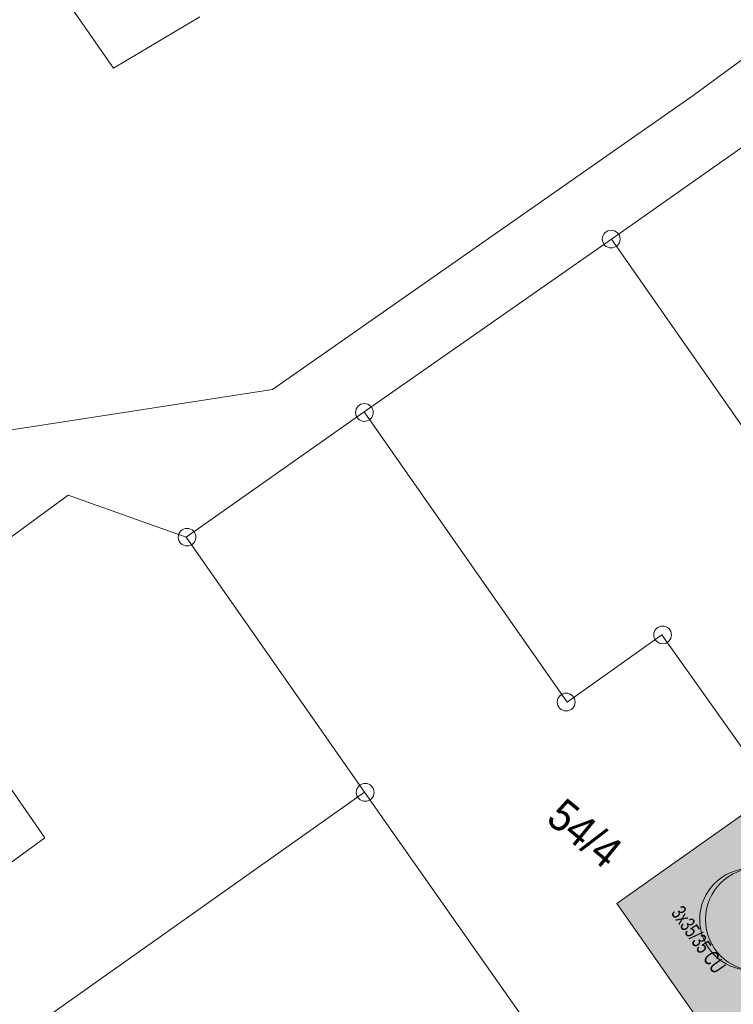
# Model space of a CAD drawing. Header units: metres. Extents: x -740 to 758, y -633 to 854.
# Tile 725 of 1056: x 242 to 267, y -113 to -78. Entities that reach past the tile are written whole.
import ezdxf

# ---------------------------------------------------------------- set-up
doc = ezdxf.new("R2010")
doc.units = ezdxf.units.M
doc.header["$MEASUREMENT"] = 0
for name, color, linetype in [('Gas.LOVION', 7, 'Continuous'), ('Grundkarte.LOVION', 7, 'Continuous'), ('Grundkarte_Text.LOVION', 7, 'Continuous'), ('Strom.LOVION', 7, 'Continuous'), ('Wasser.LOVION', 7, 'Continuous')]:
    doc.layers.add(name, color=color, linetype=linetype)
doc.styles.add('ERSTELLTER_STIL_1', font='arial.ttf')

msp = doc.modelspace()

# ---------------------------------------------------------------- hatches: boundary and pattern name
at = {"layer": 'Grundkarte.LOVION', "linetype": 'Continuous', "lineweight": 18}
msp.add_hatch(color=9, dxfattribs=at).paths.add_polyline_path([(268.674, -105.098), (263.145, -109.008), (267.851, -115.73), (273.354, -111.852)])

# ---------------------------------------------------------------- linework, layer by layer
at = {"layer": 'Gas.LOVION', "color": 5, "linetype": 'Continuous', "lineweight": 18}
msp.add_circle((267.853, -109.57), 1.791, dxfattribs=at)
at = {"layer": 'Grundkarte.LOVION', "color": 8, "linetype": 'Continuous', "lineweight": 18}
msp.add_lwpolyline([(359.896, -58.377), (353.981, -62.562), (352.682, -63.487), (351.462, -64.315), (347.993, -59.364), (344.223, -54.058), (332.234, -36.935), (327.034, -40.576), (318.43, -46.59), (309.858, -52.63), (304.605, -56.335), (299.431, -59.944), (290.747, -66.054), (282.478, -71.858), (282.006, -72.17), (277.086, -75.666), (271.637, -79.479), (262.954, -85.589), (254.238, -91.673), (247.962, -96.099), (254.25, -105.09), (243.054, -113.012), (232.627, -120.327)], dxfattribs=at)
at = {"layer": 'Grundkarte.LOVION', "color": 253, "linetype": 'Continuous', "lineweight": 18}
for points in [[(359.896, -58.377), (353.981, -62.562), (352.682, -63.487), (351.462, -64.315), (342.97, -70.259), (337.632, -74.002), (332.352, -77.74), (323.748, -83.753), (315.203, -89.761), (309.891, -93.473), (304.552, -97.216), (298.61, -101.433), (296.23, -103.084), (287.435, -109.264), (282.097, -113.007), (276.785, -116.719), (267.19, -123.479), (264.485, -119.695), (260.155, -113.498), (254.25, -105.09), (243.054, -113.012), (232.627, -120.327)], [(233.734, -93.559), (251, -90.896), (265.827, -80.52), (282.236, -68.483), (284.794, -68.646), (284.969, -70.136), (282.478, -71.858), (271.637, -79.479), (262.954, -85.589), (254.238, -91.673), (247.962, -96.099), (243.797, -94.615), (237.702, -99.082), (242.968, -106.695), (240.817, -108.265)], [(248.444, -77.757), (245.399, -79.562), (243.129, -76.296)]]:
    msp.add_lwpolyline(points, dxfattribs=at)
at = {"layer": 'Grundkarte.LOVION', "color": 8, "linetype": 'Continuous', "lineweight": 18}
for points in [[(262.954, -85.589), (271.637, -79.479), (278.753, -89.69), (275.408, -92.056), (279.324, -97.643), (284.004, -104.398), (287.435, -109.264), (282.097, -113.007), (278.692, -108.109), (273.986, -101.387)], [(254.238, -91.673), (262.954, -85.589), (273.986, -101.387), (278.692, -108.109), (282.097, -113.007), (276.785, -116.719), (273.354, -111.852), (268.674, -105.098), (264.732, -99.543), (261.387, -101.909)], [(247.962, -96.099), (254.238, -91.673), (261.387, -101.909), (264.732, -99.543), (268.674, -105.098), (273.354, -111.852), (276.785, -116.719), (267.19, -123.479), (264.485, -119.695), (260.155, -113.498), (254.25, -105.09)], [(243.054, -113.012), (254.25, -105.09), (260.155, -113.498), (264.485, -119.695), (267.19, -123.479), (255.904, -131.381), (253.882, -128.534), (248.928, -121.393)], [(268.674, -105.098), (273.354, -111.852), (267.851, -115.73), (263.145, -109.008)]]:
    msp.add_lwpolyline(points, close=True, dxfattribs=at)
at = {"layer": 'Grundkarte.LOVION', "color": 253, "linetype": 'Continuous', "lineweight": 18}
msp.add_lwpolyline([(247.968, -136.974), (243.723, -136.177), (232.627, -120.327), (243.054, -113.012), (254.25, -105.09), (260.155, -113.498), (264.485, -119.695), (267.19, -123.479), (255.904, -131.381)], close=True, dxfattribs=at)
at = {"layer": 'Grundkarte.LOVION', "color": 9, "linetype": 'Continuous', "lineweight": 18}
for centre, radius in [((262.942, -85.589), 0.313), ((254.24, -91.701), 0.313), ((247.989, -96.096), 0.31), ((264.756, -99.542), 0.312), ((261.355, -101.91), 0.314), ((254.269, -105.094), 0.314)]:
    msp.add_circle(centre, radius, dxfattribs=at)
at = {"layer": 'Wasser.LOVION', "color": 94, "linetype": 'Continuous', "lineweight": 18}
msp.add_circle((268.08, -109.574), 1.813, dxfattribs=at)

# ---------------------------------------------------------------- texts
at = {"layer": 'Grundkarte_Text.LOVION', "color": 7, "linetype": 'Continuous', "lineweight": 13, "insert": (260.59, -106.116), "char_height": 1.12434, "attachment_point": 7, "rotation": 320.5841, "style": 'ERSTELLTER_STIL_1'}
msp.add_mtext('{\\A1;\\W0.89448x;54/4}', dxfattribs=at)
at = {"layer": 'Strom.LOVION', "color": 5, "linetype": 'Continuous', "lineweight": 18, "insert": (265.026, -109.35), "char_height": 0.53353, "attachment_point": 7, "rotation": 305.246, "style": 'ERSTELLTER_STIL_1'}
msp.add_mtext('{\\A1;\\W0.67983x;3x35/35 CU }', dxfattribs=at)

doc.saveas('drawing.dxf')
